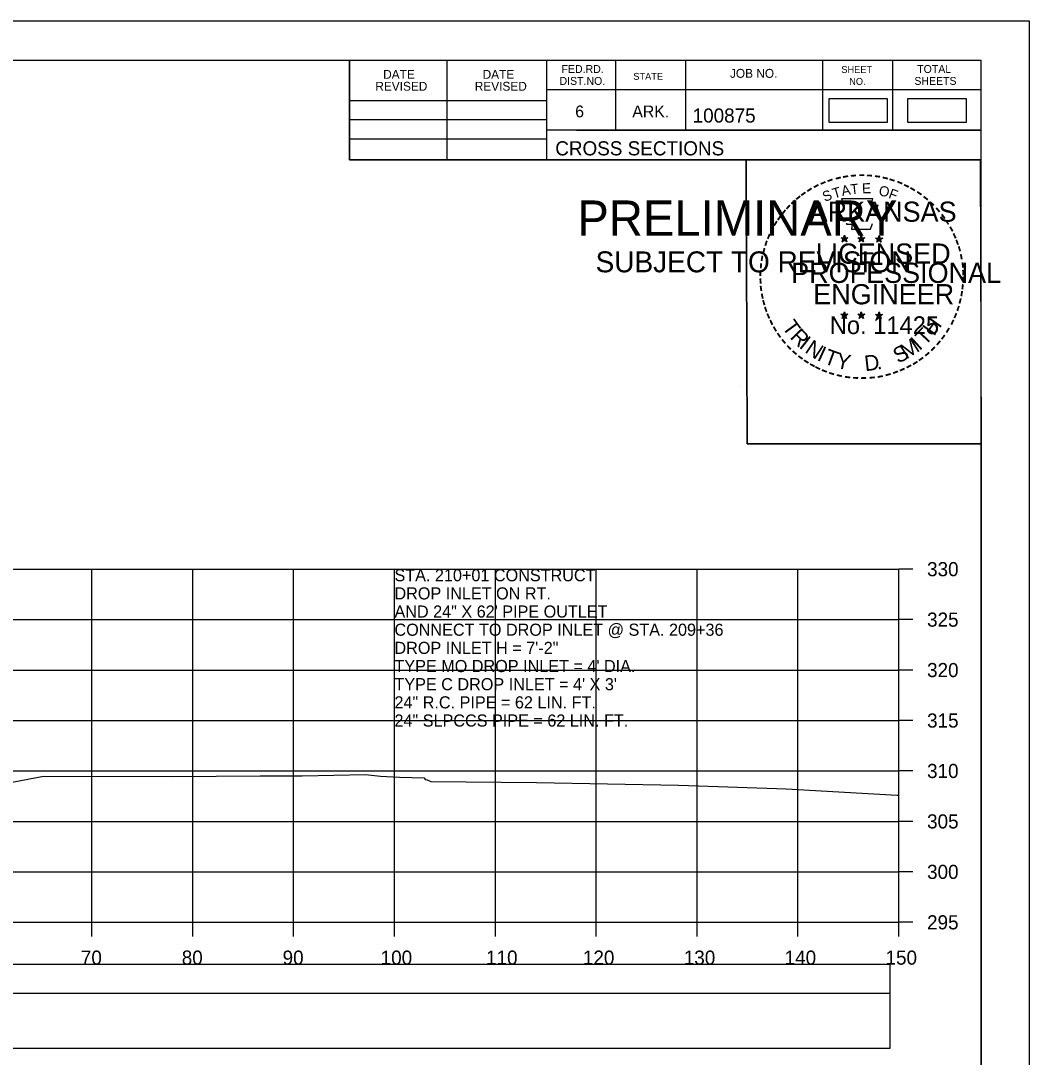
# Model space of a CAD drawing. Extents: x 1368122 to 1710785, y 373130 to 557566.
# Drawn here: x 1370085.2 to 1370185.2, y 375161 to 375263.7 of the extents above; entities that cross this region are included whole.
import ezdxf

# ---------------------------------------------------------------- set-up
doc = ezdxf.new("R2010")
doc.units = 0
for name, color, linetype in [('R_Axis', 7, 'Continuous'), ('R_Axis Annot', 7, 'Continuous'), ('R_Border', 7, 'Continuous'), ('R_Border PE', 7, 'Continuous'), ('R_Border Prem', 7, 'Continuous'), ('R_Drive', 7, 'Continuous'), ('R_Exist Surface', 7, 'Continuous'), ('R_Grid', 7, 'Continuous'), ('R_No Plot', 7, 'Continuous'), ('R_Water Annot', 7, 'Continuous')]:
    doc.layers.add(name, color=color, linetype=linetype)

msp = doc.modelspace()

# ---------------------------------------------------------------- linework, layer by layer
for points in [[(1369873.09, 375167.34), (1370171.39, 375167.34), (1370171.39, 375170.16), (1369873.09, 375170.16)], [(1369873.09, 375161.88), (1370171.39, 375161.88), (1370171.39, 375167.29), (1369873.09, 375167.29)]]:
    msp.add_lwpolyline(points, close=True)
at = {"layer": 'R_Axis'}
for p, q in [((1370172.24, 375174.35), (1370172.24, 375209.35)), ((1370173.64, 375209.35), (1370172.24, 375209.35)), ((1370173.64, 375204.35), (1370172.24, 375204.35)), ((1370173.64, 375199.35), (1370172.24, 375199.35)), ((1370173.64, 375194.35), (1370172.24, 375194.35)), ((1370173.64, 375189.35), (1370172.24, 375189.35)), ((1370173.64, 375184.35), (1370172.24, 375184.35)), ((1370173.64, 375179.35), (1370172.24, 375179.35)), ((1369872.24, 375174.35), (1370172.24, 375174.35)), ((1370092.24, 375172.95), (1370092.24, 375174.35)), ((1370102.24, 375172.95), (1370102.24, 375174.35)), ((1370112.24, 375172.95), (1370112.24, 375174.35)), ((1370122.24, 375172.95), (1370122.24, 375174.35)), ((1370132.24, 375172.95), (1370132.24, 375174.35)), ((1370142.24, 375172.95), (1370142.24, 375174.35)), ((1370152.24, 375172.95), (1370152.24, 375174.35)), ((1370162.24, 375172.95), (1370162.24, 375174.35)), ((1370172.24, 375172.95), (1370172.24, 375174.35)), ((1370173.64, 375174.35), (1370172.24, 375174.35))]:
    msp.add_line(p, q, dxfattribs=at)
at = {"layer": 'R_Border'}
for p, q in [((1369864.24, 375259.81), (1370180.42, 375259.81)), ((1370117.78, 375249.93), (1370117.78, 375259.81)), ((1370127.46, 375249.93), (1370127.46, 375259.81)), ((1370137.32, 375259.81), (1370137.32, 375249.93)), ((1370144.16, 375259.81), (1370144.16, 375252.87)), ((1370151.1, 375259.81), (1370151.1, 375252.87)), ((1370164.68, 375259.81), (1370164.68, 375252.87)), ((1370171.62, 375259.81), (1370171.62, 375252.87)), ((1370180.42, 375054.35), (1370180.42, 375259.81)), ((1370180.42, 375256.87), (1370137.32, 375256.87)), ((1370180.42, 375256.89), (1370180.42, 375256.89)), ((1370117.78, 375255.79), (1370137.32, 375255.79)), ((1370117.78, 375253.93), (1370137.32, 375253.93)), ((1370180.42, 375252.87), (1370137.32, 375252.87)), ((1370140.28, 375252.87), (1370180.42, 375252.87)), ((1370117.78, 375251.99), (1370137.32, 375251.99)), ((1370180.42, 375249.93), (1370117.78, 375249.93))]:
    msp.add_line(p, q, dxfattribs=at)
at = {"layer": 'R_Border PE'}
for p, q in [((1370166.85, 375242.44), (1370166.81, 375242.19)), ((1370166.85, 375242.08), (1370166.85, 375242.44)), ((1370166.85, 375242.44), (1370166.9, 375242.19)), ((1370168.52, 375242.44), (1370168.48, 375242.19)), ((1370168.52, 375242.08), (1370168.52, 375242.44)), ((1370168.52, 375242.44), (1370168.57, 375242.19)), ((1370170.29, 375242.43), (1370170.25, 375242.18)), ((1370170.29, 375242.06), (1370170.29, 375242.43)), ((1370170.29, 375242.43), (1370170.34, 375242.18)), ((1370166.51, 375242.19), (1370166.85, 375242.08)), ((1370166.51, 375242.19), (1370166.76, 375242.14)), ((1370166.51, 375242.19), (1370166.74, 375242.06)), ((1370166.64, 375241.78), (1370166.85, 375242.08)), ((1370166.64, 375241.78), (1370166.76, 375242.02)), ((1370166.64, 375241.78), (1370166.85, 375242)), ((1370167.2, 375242.19), (1370166.85, 375242.08)), ((1370167.07, 375241.78), (1370166.85, 375242.08)), ((1370167.07, 375241.78), (1370166.85, 375241.99)), ((1370167.2, 375242.19), (1370166.92, 375242.14)), ((1370167.07, 375241.78), (1370166.93, 375242.07)), ((1370167.2, 375242.19), (1370167, 375242.08)), ((1370168.18, 375242.19), (1370168.52, 375242.08)), ((1370168.18, 375242.19), (1370168.43, 375242.14)), ((1370168.18, 375242.19), (1370168.41, 375242.06)), ((1370168.31, 375241.78), (1370168.52, 375242.08)), ((1370168.31, 375241.78), (1370168.43, 375242.02)), ((1370168.31, 375241.78), (1370168.52, 375242)), ((1370168.87, 375242.19), (1370168.52, 375242.08)), ((1370168.74, 375241.78), (1370168.52, 375242.08)), ((1370168.74, 375241.78), (1370168.52, 375241.99)), ((1370168.87, 375242.19), (1370168.59, 375242.14)), ((1370168.74, 375241.78), (1370168.6, 375242.07)), ((1370168.87, 375242.19), (1370168.67, 375242.08)), ((1370169.94, 375242.17), (1370170.29, 375242.06)), ((1370169.94, 375242.17), (1370170.19, 375242.13)), ((1370169.94, 375242.17), (1370170.18, 375242.05)), ((1370170.07, 375241.77), (1370170.29, 375242.06)), ((1370170.07, 375241.77), (1370170.2, 375242.01)), ((1370170.07, 375241.77), (1370170.29, 375241.98)), ((1370170.64, 375242.17), (1370170.29, 375242.06)), ((1370170.5, 375241.77), (1370170.29, 375242.06)), ((1370170.5, 375241.77), (1370170.29, 375241.98)), ((1370170.64, 375242.17), (1370170.35, 375242.13)), ((1370170.5, 375241.77), (1370170.36, 375242.06)), ((1370170.64, 375242.17), (1370170.43, 375242.07)), ((1370166.5, 375234.61), (1370166.85, 375234.5)), ((1370166.5, 375234.61), (1370166.75, 375234.57)), ((1370166.5, 375234.61), (1370166.74, 375234.49)), ((1370166.63, 375234.21), (1370166.85, 375234.5)), ((1370166.63, 375234.21), (1370166.76, 375234.45)), ((1370166.63, 375234.21), (1370166.85, 375234.42)), ((1370166.85, 375234.87), (1370166.81, 375234.62)), ((1370166.85, 375234.5), (1370166.85, 375234.87)), ((1370166.85, 375234.87), (1370166.9, 375234.62)), ((1370167.2, 375234.61), (1370166.85, 375234.5)), ((1370167.06, 375234.21), (1370166.85, 375234.5)), ((1370167.06, 375234.21), (1370166.85, 375234.42)), ((1370167.2, 375234.61), (1370166.91, 375234.56)), ((1370167.06, 375234.21), (1370166.93, 375234.5)), ((1370167.2, 375234.61), (1370166.99, 375234.51)), ((1370168.17, 375234.61), (1370168.52, 375234.5)), ((1370168.17, 375234.61), (1370168.42, 375234.57)), ((1370168.17, 375234.61), (1370168.41, 375234.49)), ((1370168.3, 375234.21), (1370168.52, 375234.5)), ((1370168.3, 375234.21), (1370168.43, 375234.45)), ((1370168.3, 375234.21), (1370168.52, 375234.42)), ((1370168.52, 375234.87), (1370168.48, 375234.62)), ((1370168.52, 375234.5), (1370168.52, 375234.87)), ((1370168.52, 375234.87), (1370168.57, 375234.62)), ((1370168.87, 375234.61), (1370168.52, 375234.5)), ((1370168.73, 375234.21), (1370168.52, 375234.5)), ((1370168.73, 375234.21), (1370168.52, 375234.42)), ((1370168.87, 375234.61), (1370168.58, 375234.56)), ((1370168.73, 375234.21), (1370168.6, 375234.5)), ((1370168.87, 375234.61), (1370168.66, 375234.51)), ((1370169.94, 375234.6), (1370170.29, 375234.49)), ((1370169.94, 375234.6), (1370170.19, 375234.56)), ((1370169.94, 375234.6), (1370170.17, 375234.48)), ((1370170.07, 375234.2), (1370170.29, 375234.49)), ((1370170.07, 375234.2), (1370170.2, 375234.44)), ((1370170.07, 375234.2), (1370170.28, 375234.41)), ((1370170.29, 375234.86), (1370170.25, 375234.61)), ((1370170.5, 375234.2), (1370170.28, 375234.41)), ((1370170.29, 375234.49), (1370170.29, 375234.86)), ((1370170.29, 375234.86), (1370170.34, 375234.61)), ((1370170.63, 375234.6), (1370170.29, 375234.49)), ((1370170.5, 375234.2), (1370170.29, 375234.49)), ((1370170.63, 375234.6), (1370170.35, 375234.55)), ((1370170.5, 375234.2), (1370170.36, 375234.49)), ((1370170.63, 375234.6), (1370170.43, 375234.5))]:
    msp.add_line(p, q, dxfattribs=at)
for points in [[(1370166.55, 375246.06), (1370166.82, 375245.24)], [(1370170.06, 375245.14), (1370170.2, 375245.43), (1370169.51, 375245.4), (1370169.66, 375246.06), (1370166.55, 375246.06)], [(1370167.04, 375243.64), (1370167.04, 375243.55), (1370167.6, 375243.54), (1370167.55, 375243.06), (1370169.42, 375243.06), (1370169.62, 375243.6)], [(1370166.85, 375242.44), (1370167.07, 375241.78), (1370166.51, 375242.19), (1370167.2, 375242.19), (1370166.64, 375241.78), (1370166.85, 375242.44)], [(1370168.52, 375242.44), (1370168.74, 375241.78), (1370168.18, 375242.19), (1370168.87, 375242.19), (1370168.31, 375241.78), (1370168.52, 375242.44)], [(1370170.29, 375242.43), (1370170.5, 375241.77), (1370169.94, 375242.17), (1370170.64, 375242.17), (1370170.07, 375241.77), (1370170.29, 375242.43)], [(1370166.85, 375234.87), (1370167.06, 375234.21), (1370166.5, 375234.61), (1370167.2, 375234.61), (1370166.63, 375234.21), (1370166.85, 375234.87)], [(1370168.52, 375234.87), (1370168.73, 375234.21), (1370168.17, 375234.61), (1370168.87, 375234.61), (1370168.3, 375234.21), (1370168.52, 375234.87)], [(1370170.29, 375234.86), (1370170.5, 375234.2), (1370169.94, 375234.6), (1370170.63, 375234.6), (1370170.07, 375234.2), (1370170.29, 375234.86)]]:
    msp.add_lwpolyline(points, dxfattribs=at)
for centre, radius in [((1370166.85, 375242.07), 0.172), ((1370166.85, 375242.07), 0.145), ((1370168.52, 375242.07), 0.172), ((1370168.52, 375242.07), 0.145), ((1370170.29, 375242.06), 0.172), ((1370166.85, 375242.07), 0.116), ((1370166.85, 375242.07), 0.0991), ((1370166.85, 375242.07), 0.0747), ((1370166.85, 375242.07), 0.0495), ((1370166.85, 375242.07), 0.0296), ((1370168.52, 375242.07), 0.116), ((1370168.52, 375242.07), 0.0991), ((1370168.52, 375242.07), 0.0747), ((1370168.52, 375242.07), 0.0495), ((1370168.52, 375242.07), 0.0296), ((1370170.29, 375242.06), 0.145), ((1370170.29, 375242.06), 0.116), ((1370170.29, 375242.06), 0.0991), ((1370170.29, 375242.06), 0.0747), ((1370170.29, 375242.06), 0.0495), ((1370170.29, 375242.06), 0.0296), ((1370166.85, 375234.5), 0.172), ((1370166.85, 375234.5), 0.145), ((1370166.85, 375234.5), 0.116), ((1370166.85, 375234.5), 0.0991), ((1370166.85, 375234.5), 0.0747), ((1370166.85, 375234.5), 0.0495), ((1370166.85, 375234.5), 0.0296), ((1370168.52, 375234.5), 0.172), ((1370168.52, 375234.5), 0.145), ((1370168.52, 375234.5), 0.116), ((1370168.52, 375234.5), 0.0991), ((1370168.52, 375234.5), 0.0747), ((1370168.52, 375234.5), 0.0495), ((1370168.52, 375234.5), 0.0296), ((1370170.29, 375234.49), 0.172), ((1370170.29, 375234.49), 0.145), ((1370170.29, 375234.49), 0.116), ((1370170.29, 375234.49), 0.0991), ((1370170.29, 375234.49), 0.0747), ((1370170.29, 375234.49), 0.0495), ((1370170.29, 375234.49), 0.0296)]:
    msp.add_circle(centre, radius, dxfattribs=at)
at = {"layer": 'R_Drive'}
for points in [[(1370165.29, 375253.64), (1370171.13, 375253.64), (1370171.13, 375255.95), (1370165.29, 375255.95)], [(1370173.1, 375253.64), (1370178.94, 375253.64), (1370178.94, 375255.95), (1370173.1, 375255.95)]]:
    msp.add_lwpolyline(points, close=True, dxfattribs=at)
at = {"layer": 'R_Exist Surface'}
msp.add_lwpolyline([(1370084.33, 375188.24), (1370087.44, 375188.82), (1370100.21, 375188.81), (1370108.91, 375188.87), (1370113.08, 375188.87), (1370119.36, 375188.99), (1370120.86, 375188.85), (1370122.74, 375188.73), (1370125.2, 375188.68), (1370125.27, 375188.52), (1370125.49, 375188.46), (1370125.83, 375188.31), (1370136.33, 375188.2), (1370150.4, 375187.94), (1370152.38, 375187.89), (1370161.07, 375187.57), (1370172.08, 375186.95), (1370172.24, 375186.94)], dxfattribs=at)
at = {"layer": 'R_Grid'}
for p, q in [((1369872.24, 375209.35), (1370172.24, 375209.35)), ((1370092.24, 375174.35), (1370092.24, 375209.35)), ((1370102.24, 375174.35), (1370102.24, 375209.35)), ((1370112.24, 375174.35), (1370112.24, 375209.35)), ((1370122.24, 375174.35), (1370122.24, 375209.35)), ((1370132.24, 375174.35), (1370132.24, 375209.35)), ((1370142.24, 375174.35), (1370142.24, 375209.35)), ((1370152.24, 375174.35), (1370152.24, 375209.35)), ((1370162.24, 375174.35), (1370162.24, 375209.35)), ((1370172.24, 375174.35), (1370172.24, 375209.35)), ((1369872.24, 375204.35), (1370172.24, 375204.35)), ((1369872.24, 375199.35), (1370172.24, 375199.35)), ((1369872.24, 375194.35), (1370172.24, 375194.35)), ((1369872.24, 375189.35), (1370172.24, 375189.35)), ((1369872.24, 375184.35), (1370172.24, 375184.35)), ((1369872.24, 375179.35), (1370172.24, 375179.35)), ((1369872.24, 375174.35), (1370172.24, 375174.35))]:
    msp.add_line(p, q, dxfattribs=at)
at = {"layer": 'R_No Plot'}
for p, q in [((1369851.84, 375263.71), (1370185.17, 375263.71)), ((1370156.45, 375227.48), (1370156.45, 375227.48))]:
    msp.add_line(p, q, dxfattribs=at)
for points in [[(1369851.83, 375263.71), (1370185.17, 375263.71), (1370185.17, 375050.37), (1369851.83, 375050.37)], [(1370098.16, 375259.81), (1370117.78, 375259.81), (1370117.78, 375249.93), (1370133.89, 375249.93), (1370157.09, 375249.93), (1370157.21, 375221.77), (1370180.42, 375221.77), (1370180.42, 375054.35), (1369864.24, 375054.35), (1369864.24, 375259.81)], [(1370157.09, 375249.93), (1370180.3, 375249.93), (1370180.42, 375221.77), (1370157.21, 375221.77)]]:
    msp.add_lwpolyline(points, close=True, dxfattribs=at)

# ---------------------------------------------------------------- texts
at = {"layer": 'R_Axis Annot'}
for s, p in [('330', (1370175.04, 375208.65)), ('325', (1370175.04, 375203.65)), ('320', (1370175.04, 375198.65)), ('315', (1370175.04, 375193.65)), ('310', (1370175.04, 375188.65)), ('305', (1370175.04, 375183.65)), ('300', (1370175.04, 375178.65)), ('295', (1370175.04, 375173.65)), ('70', (1370091.15, 375170.15)), ('80', (1370101.15, 375170.15)), ('90', (1370111.15, 375170.15)), ('100', (1370120.87, 375170.15)), ('110', (1370131.32, 375170.15)), ('120', (1370140.92, 375170.15)), ('130', (1370150.92, 375170.15)), ('140', (1370160.92, 375170.15)), ('150', (1370170.92, 375170.15))]:
    msp.add_text(s, height=1.4, dxfattribs=at).set_placement(p)
at = {"layer": 'R_Border'}
for s, height, p in [('DATE', 0.879, (1370121.12, 375257.95)), ('DATE', 0.879, (1370130.98, 375257.95)), ('FED.RD.', 0.782, (1370138.8, 375258.53)), ('JOB NO.', 0.879, (1370155.5, 375258.05)), ('SHEET', 0.684, (1370166.54, 375258.53)), ('TOTAL', 0.782, (1370174.06, 375258.53)), ('REVISED', 0.879, (1370120.34, 375256.77)), ('REVISED', 0.879, (1370130.2, 375256.77)), ('DIST.NO.', 0.782, (1370138.6, 375257.35)), ('STATE', 0.684, (1370145.92, 375257.85)), ('NO.', 0.684, (1370167.32, 375257.35)), ('SHEETS', 0.782, (1370173.78, 375257.35)), ('6', 1.17, (1370140.16, 375254.13)), ('ARK.', 1.172, (1370145.82, 375254.13)), ('100875', 1.4, (1370151.8, 375253.61)), ('CROSS SECTIONS', 1.4, (1370138.18, 375250.36))]:
    msp.add_text(s, height=height, rotation=360, dxfattribs=at).set_placement(p)
at = {"layer": 'R_Border PE'}
for s, height, rotation, p in [('-', 1.6, 10.2193, (1370166.72, 375247.59)), ('-', 1.6, 5.8968, (1370167.45, 375247.7)), ('-', 1.6, 0.1862, (1370168.22, 375247.78)), ('-', 1.6, 357.743, (1370168.95, 375247.76)), ('-', 1.6, 352.1617, (1370169.69, 375247.71)), ('-', 1.6, 28.7918, (1370164.03, 375246.61)), ('-', 1.6, 24.3072, (1370164.66, 375246.92)), ('-', 1.6, 19.1761, (1370165.29, 375247.19)), ('-', 1.6, 13.6301, (1370166.04, 375247.43)), ('A', 1, 11.2132, (1370166.64, 375246.32)), ('T', 1, 6.0228, (1370167.49, 375246.49)), ('E', 1, 0.8323, (1370168.6, 375246.6)), ('-', 1.6, 347.2049, (1370170.41, 375247.59)), ('-', 1.6, 342.3362, (1370171.04, 375247.44)), ('-', 1.6, 337.8551, (1370171.78, 375247.22)), ('-', 1.6, 334.1211, (1370172.41, 375246.94)), ('-', 1.6, 38.9507, (1370162.38, 375245.46)), ('-', 1.6, 36.2317, (1370162.85, 375245.84)), ('-', 1.6, 34.0636, (1370163.43, 375246.24)), ('S', 1, 21.594, (1370164.9, 375245.74)), ('T', 1, 16.4036, (1370165.82, 375246.07)), ('O', 1, 350.4515, (1370170.2, 375246.39)), ('F', 1, 340.0707, (1370171.15, 375246.16)), ('-', 1.6, 329.6409, (1370172.99, 375246.66)), ('-', 1.6, 325.8627, (1370173.63, 375246.3)), ('-', 1.6, 320.5297, (1370174.24, 375245.87)), ('-', 1.6, 48.423, (1370161.5, 375244.57)), ('-', 1.6, 42.9622, (1370161.94, 375245.05)), ('ARKANSAS', 2, 360, (1370163.4, 375243.78)), ('-', 1.6, 315.5786, (1370174.84, 375245.39)), ('-', 1.6, 54.2325, (1370160.68, 375243.51)), ('-', 1.6, 50.6142, (1370161.09, 375244.08)), ('-', 1.6, 309.8797, (1370175.41, 375244.84)), ('-', 1.6, 306.6522, (1370175.94, 375244.23)), ('-', 1.6, 62.8713, (1370160.04, 375242.37)), ('-', 1.6, 58.0706, (1370160.35, 375242.99)), ('-', 1.4, 303.6753, (1370176.42, 375243.67)), ('-', 1.6, 299.6684, (1370176.74, 375243.06)), ('-', 1.6, 67.7743, (1370159.78, 375241.76)), ('-', 1.6, 294.6628, (1370177.06, 375242.45)), ('-', 1.6, 75.461, (1370159.37, 375240.42)), ('-', 1.6, 72.3945, (1370159.56, 375241.13)), ('LICENSED', 2, 360, (1370164, 375239.63)), ('DWB', 0.01, 360, (1370166.84, 375242.07)), ('DWB', 0.01, 360, (1370168.51, 375242.07)), ('DWB', 0.01, 360, (1370170.28, 375242.06)), ('-', 1.6, 290.5728, (1370177.32, 375241.87)), ('-', 1.6, 285.1233, (1370177.56, 375241.29)), ('-', 1.6, 81.2013, (1370159.23, 375239.71)), ('-', 1.6, 280.5493, (1370177.76, 375240.55)), ('-', 1.6, 85.1863, (1370159.16, 375239.01)), ('PROFESSIONAL', 2, 360, (1370161.57, 375237.72)), ('-', 1.6, 276.5962, (1370177.92, 375239.78)), ('-', 1.6, 94.1959, (1370159.17, 375237.59)), ('-', 1.6, 89.0622, (1370159.13, 375238.31)), ('-', 1.6, 274.3301, (1370177.98, 375239.06)), ('-', 1.6, 269.9407, (1370178.01, 375238.43)), ('-', 1.6, 98.9479, (1370159.24, 375236.92)), ('ENGINEER', 2, 360, (1370163.76, 375235.6)), ('-', 1.6, 263.5172, (1370177.99, 375237.76)), ('-', 1.6, 101.7149, (1370159.38, 375236.19)), ('-', 1.6, 255.7626, (1370177.81, 375236.43)), ('-', 1.6, 260.9953, (1370177.92, 375237.11)), ('-', 1.6, 105.4578, (1370159.54, 375235.59)), ('-', 1.6, 109.0874, (1370159.75, 375234.96)), ('-', 1.6, 252.8681, (1370177.63, 375235.71)), ('-', 1.6, 114.0643, (1370160.01, 375234.37)), ('-', 1.6, 115.7289, (1370160.31, 375233.75)), ('T', 1.54, 306.0406, (1370160.61, 375233.34)), ('No. 11425', 1.757, 360, (1370165.39, 375232.65)), ('DWB', 0.01, 360, (1370166.84, 375234.5)), ('DWB', 0.01, 360, (1370168.51, 375234.5)), ('DWB', 0.01, 360, (1370170.27, 375234.49)), ('H', 1.54, 54.6088, (1370175.73, 375232.38)), ('-', 1.6, 244.6197, (1370177.15, 375234.41)), ('-', 1.6, 247.8887, (1370177.41, 375235.04)), ('-', 1.6, 120.4471, (1370160.67, 375233.16)), ('R', 1.54, 314.005, (1370161.37, 375232.29)), ('T', 1.54, 46.6444, (1370174.84, 375231.43)), ('-', 1.6, 239.0712, (1370176.75, 375233.65)), ('-', 1.6, 125.8934, (1370161.07, 375232.6)), ('-', 1.6, 130.7181, (1370161.53, 375232.05)), ('I', 1.54, 321.9694, (1370162.27, 375231.36)), ('N', 1.54, 326.5002, (1370162.84, 375230.89)), ('M', 1.54, 32.6563, (1370172.99, 375230.11)), ('I', 1.54, 42.1136, (1370174.28, 375230.95)), ('-', 1.6, 231.2538, (1370175.92, 375232.44)), ('-', 1.6, 233.8452, (1370176.35, 375233)), ('-', 1.6, 134.2238, (1370162.05, 375231.5)), ('-', 1.6, 138.9338, (1370162.58, 375231.04)), ('I', 1.54, 335.3603, (1370164.05, 375230.1)), ('T', 1.54, 339.8912, (1370164.71, 375229.78)), ('S', 1.54, 26.9312, (1370172.16, 375229.7)), ('-', 1.6, 225.7653, (1370175.44, 375231.87)), ('-', 1.6, 144.6463, (1370163.13, 375230.63)), ('-', 1.6, 148.0898, (1370163.69, 375230.26)), ('Y', 1.54, 347.8556, (1370165.93, 375229.33)), ('D', 1.54, 6.3969, (1370168.91, 375228.97)), ('-', 1.6, 212.2491, (1370173.84, 375230.5)), ('-', 1.6, 215.7363, (1370174.37, 375230.89)), ('-', 1.6, 221.0851, (1370174.92, 375231.36)), ('-', 1.6, 151.5704, (1370164.27, 375229.94)), ('-', 1.6, 154.6002, (1370164.79, 375229.69)), ('-', 1.6, 158.5612, (1370165.42, 375229.44)), ('-', 1.6, 162.7983, (1370166.1, 375229.22)), ('.', 1.54, 13.7642, (1370170.1, 375229.1)), ('-', 1.6, 200.7184, (1370172.03, 375229.57)), ('-', 1.6, 204.2516, (1370172.65, 375229.84)), ('-', 1.6, 207.3568, (1370173.28, 375230.16)), ('-', 1.6, 167.5555, (1370166.82, 375229.06)), ('-', 1.6, 173.1155, (1370167.59, 375228.95)), ('-', 1.6, 176.5183, (1370168.34, 375228.9)), ('-', 1.6, 181.5918, (1370169.08, 375228.92)), ('-', 1.6, 185.8167, (1370169.89, 375228.99)), ('-', 1.6, 191.2858, (1370170.63, 375229.12)), ('-', 1.6, 195.4743, (1370171.36, 375229.32))]:
    msp.add_text(s, height=height, rotation=rotation, dxfattribs=at).set_placement(p)
at = {"layer": 'R_Border Prem'}
for s, height, p in [('PRELIMINARY', 3.5, (1370140.37, 375242.39)), ('DWB', 0.01, (1370141.12, 375244.24)), ('SUBJECT TO REVISION', 2.0751, (1370142.18, 375238.77))]:
    msp.add_text(s, height=height, rotation=360, dxfattribs=at).set_placement(p)
at = {"layer": 'R_Water Annot'}
for s, p in [('STA. 210+01 CONSTRUCT', (1370122.24, 375208.15)), ('DROP INLET ON RT.', (1370122.24, 375206.35)), ('AND 24" X 62\' PIPE OUTLET', (1370122.24, 375204.55)), ('CONNECT TO DROP INLET @ STA. 209+36', (1370122.24, 375202.75)), ('DROP INLET H = 7\'-2"', (1370122.24, 375200.95)), ("TYPE MO DROP INLET = 4' DIA.", (1370122.24, 375199.15)), ("TYPE C DROP INLET = 4' X 3'", (1370122.24, 375197.35)), ('24" R.C. PIPE = 62 LIN. FT.', (1370122.24, 375195.55)), ('24" SLPCCS PIPE = 62 LIN. FT.', (1370122.24, 375193.75))]:
    msp.add_text(s, height=1.2, dxfattribs=at).set_placement(p)

doc.saveas('drawing.dxf')
